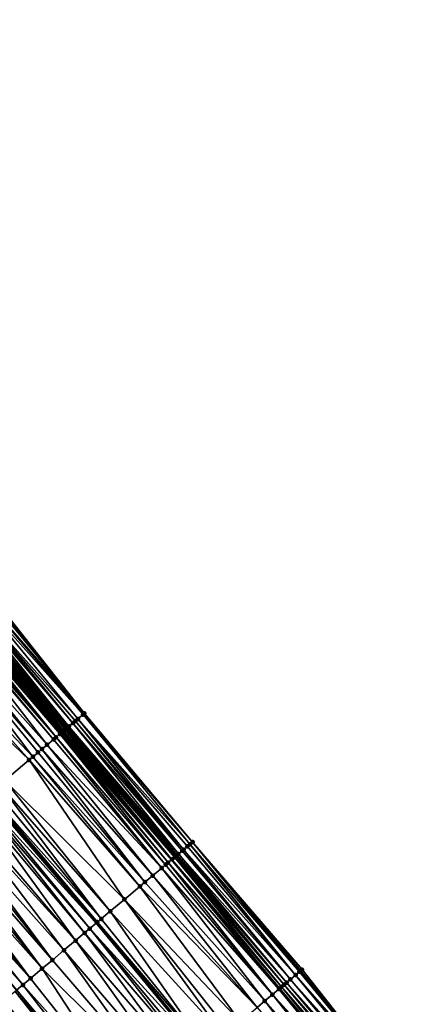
# Model space of a CAD drawing. Header units: feet. Extents: x 2004186 to 2014793, y 836912 to 864902.
# Tile 445 of 656: x 2008280 to 2008326, y 850928 to 851045. Entities that reach past the tile are written whole.
import ezdxf

# ---------------------------------------------------------------- set-up
doc = ezdxf.new("R2010")
doc.units = ezdxf.units.FT
doc.header["$LTSCALE"] = 100
doc.header["$MEASUREMENT"] = 0
for name, color, linetype, lineweight in [('EP_Travel Lane', 5, 'Continuous', 40), ('GPL_Skip Line', 2, 'Continuous', 40), ('Road Shots', 4, 'Continuous', 200), ('Road X-Section', 30, 'Continuous', 13)]:
    doc.layers.add(name, color=color, linetype=linetype, lineweight=lineweight)
doc.layers.add('I-77 SB_MM21-27-Surface-Border', color=7, linetype='Continuous')
doc.layers.add('I-77 SB_MM21-27-Surface-TIN', color=7, linetype='Continuous')

msp = doc.modelspace()

# ---------------------------------------------------------------- linework, layer by layer
at = {"layer": 'EP_Travel Lane'}
for points in [[(2008292.161601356, 850914.2869187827, 430.6268479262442), (2008279.284497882, 850929.5896444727, 430.7093854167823), (2008266.40731195, 850944.8924681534, 430.7616198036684), (2008253.53014894, 850960.1952645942, 430.8222839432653), (2008240.644264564, 850975.4849806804, 430.932558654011), (2008227.753702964, 850990.7763473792, 431.021995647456), (2008214.863085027, 851006.067780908, 431.0876824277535), (2008201.972478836, 851021.3592005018, 431.1583114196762), (2008189.081876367, 851036.6506156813, 431.2305141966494), (2008176.191295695, 851051.9420050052, 431.3119056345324), (2008163.300685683, 851067.2334291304, 431.3809291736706), (2008150.410106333, 851082.5248168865, 431.4628726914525), (2008137.537942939, 851097.8331091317, 431.5089048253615), (2008124.675411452, 851113.1481783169, 431.575924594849)], [(2008323.472519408, 850914.4898175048, 430.5854128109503), (2008310.598384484, 850929.7949696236, 430.6807183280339), (2008297.724210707, 850945.1001679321, 430.7617483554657), (2008284.850034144, 850960.4053695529, 430.8417702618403), (2008271.975816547, 850975.7106199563, 430.9067074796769), (2008259.098849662, 850991.0182724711, 431.0103039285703), (2008246.224206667, 851006.3230156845, 431.1044200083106), (2008233.349510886, 851021.6278216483, 431.1762554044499), (2008220.474785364, 851036.9326629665, 431.2355468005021), (2008207.600080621, 851052.2374795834, 431.3036043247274), (2008194.725365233, 851067.5423088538, 431.3671688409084), (2008181.850608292, 851082.8471875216, 431.4131938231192), (2008168.975943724, 851098.1519563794, 431.4982138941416), (2008156.096774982, 851113.4519299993, 431.5766778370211)]]:
    msp.add_polyline3d(points, dxfattribs=at)
at = {"layer": 'GPL_Skip Line'}
msp.add_polyline3d([(2008301.634466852, 850922.2540007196, 430.8343349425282), (2008288.760262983, 850937.5592348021, 430.9043157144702), (2008275.886114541, 850952.8644029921, 430.9946586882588), (2008263.011883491, 850968.1696693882, 431.0546537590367), (2008250.133467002, 850983.4711834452, 431.1583035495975), (2008237.254279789, 850998.7721472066, 431.2429606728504), (2008224.375028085, 851014.0731875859, 431.3004063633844), (2008211.495798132, 851029.3742021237, 431.3670298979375), (2008198.61661087, 851044.6751659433, 431.4516665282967), (2008185.737372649, 851059.9761903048, 431.5148009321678), (2008172.858154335, 851075.2771910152, 431.5863354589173), (2008159.978934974, 851090.5781929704, 431.6574278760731), (2008147.100408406, 851105.8798665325, 431.7113844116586), (2008134.222225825, 851121.1818336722, 431.7648427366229)], dxfattribs=at)
at = {"layer": 'I-77 SB_MM21-27-Surface-Border', "color": 3, "linetype": 'ByBlock', "lineweight": -2}
msp.add_polyline3d([(2008157.964156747, 851115.0242075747, 431.4439957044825), (2008171.606978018, 851100.3674021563, 431.3233325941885), (2008184.48621391, 851085.0663805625, 431.2592089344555), (2008197.518506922, 851069.8940971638, 431.2145581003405), (2008210.244780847, 851054.464224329, 431.1711233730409), (2008223.429861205, 851039.420999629, 431.0321091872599), (2008236.309060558, 851024.1200214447, 430.9525680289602), (2008249.035333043, 851008.6901503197, 430.9085322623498), (2008261.91448774, 850993.3892251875, 430.8101618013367), (2008274.949048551, 850978.2127810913, 430.6918946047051), (2008287.364191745, 850962.5212008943, 430.6582976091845), (2008300.238305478, 850947.2160739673, 430.5551905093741), (2008313.265456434, 850932.0397088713, 430.4462198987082), (2008325.680614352, 850916.3481111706, 430.4180374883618)], dxfattribs=at)
at = {"layer": 'I-77 SB_MM21-27-Surface-TIN', "color": 128, "linetype": 'ByBlock', "lineweight": -2}
for points in [[(2008274.949048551, 850978.2127810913, 430.6918946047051), (2008274.796033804, 850978.0839925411, 430.7060349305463), (2008287.364191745, 850962.5212008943, 430.6582976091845)], [(2008273.877964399, 850977.311238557, 430.7978861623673), (2008273.265912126, 850976.7960763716, 430.8569147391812), (2008286.599126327, 850961.8772482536, 430.7320551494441)], [(2008274.183996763, 850977.5688122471, 430.7706594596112), (2008273.877964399, 850977.311238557, 430.7978861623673), (2008287.211181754, 850962.3924066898, 430.6741852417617)], [(2008273.877964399, 850977.311238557, 430.7978861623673), (2008286.599126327, 850961.8772482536, 430.7320551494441), (2008287.211181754, 850962.3924066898, 430.6741852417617)], [(2008274.643032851, 850977.9551875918, 430.7252429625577), (2008274.183996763, 850977.5688122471, 430.7706594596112), (2008287.364191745, 850962.5212008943, 430.6582976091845)], [(2008274.183996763, 850977.5688122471, 430.7706594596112), (2008287.211181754, 850962.3924066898, 430.6741852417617), (2008287.364191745, 850962.5212008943, 430.6582976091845)], [(2008274.796033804, 850978.0839925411, 430.7060349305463), (2008274.643032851, 850977.9551875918, 430.7252429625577), (2008287.364191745, 850962.5212008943, 430.6582976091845)], [(2008272.34774757, 850976.0234355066, 430.9138092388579), (2008272.041613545, 850975.7659826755, 430.9036873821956), (2008285.068884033, 850960.5894754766, 430.8386230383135)], [(2008272.500795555, 850976.1521845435, 430.9118795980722), (2008272.34774757, 850976.0234355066, 430.9138092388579), (2008285.374994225, 850960.8469566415, 430.8399889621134)], [(2008272.34774757, 850976.0234355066, 430.9138092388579), (2008285.221944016, 850960.7182102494, 430.8411012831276), (2008285.374994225, 850960.8469566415, 430.8399889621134)], [(2008272.34774757, 850976.0234355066, 430.9138092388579), (2008285.068884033, 850960.5894754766, 430.8386230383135), (2008285.221944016, 850960.7182102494, 430.8411012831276)], [(2008272.653828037, 850976.2809520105, 430.9042546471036), (2008272.500795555, 850976.1521845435, 430.9118795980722), (2008285.528027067, 850960.9757236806, 430.832496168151)], [(2008272.500795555, 850976.1521845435, 430.9118795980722), (2008285.374994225, 850960.8469566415, 430.8399889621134), (2008285.528027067, 850960.9757236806, 430.832496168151)], [(2008272.959875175, 850976.5385081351, 430.8824561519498), (2008272.653828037, 850976.2809520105, 430.9042546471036), (2008285.528027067, 850960.9757236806, 430.832496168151)], [(2008273.265912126, 850976.7960763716, 430.8569147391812), (2008272.959875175, 850976.5385081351, 430.8824561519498), (2008285.987089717, 850961.3620674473, 430.7968380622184)], [(2008272.959875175, 850976.5385081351, 430.8824561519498), (2008285.528027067, 850960.9757236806, 430.832496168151), (2008285.987089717, 850961.3620674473, 430.7968380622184)], [(2008273.265912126, 850976.7960763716, 430.8569147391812), (2008286.293113, 850961.6196519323, 430.766275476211), (2008286.599126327, 850961.8772482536, 430.7320551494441)], [(2008273.265912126, 850976.7960763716, 430.8569147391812), (2008285.987089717, 850961.3620674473, 430.7968380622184), (2008286.293113, 850961.6196519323, 430.766275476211)], [(2008270.664260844, 850974.6071472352, 430.9501361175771), (2008269.592938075, 850973.7058883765, 430.9684645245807), (2008282.926284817, 850958.7869026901, 430.8922976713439)], [(2008270.817304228, 850974.7359017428, 430.9465158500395), (2008270.664260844, 850974.6071472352, 430.9501361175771), (2008283.691501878, 850959.4306750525, 430.8742507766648)], [(2008270.664260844, 850974.6071472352, 430.9501361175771), (2008282.926284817, 850958.7869026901, 430.8922976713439), (2008283.691501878, 850959.4306750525, 430.8742507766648)], [(2008271.123380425, 850974.9934233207, 430.9353931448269), (2008270.817304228, 850974.7359017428, 430.9465158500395), (2008283.997582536, 850959.6881913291, 430.8647663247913)], [(2008270.817304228, 850974.7359017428, 430.9465158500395), (2008283.691501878, 850959.4306750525, 430.8742507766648), (2008283.997582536, 850959.6881913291, 430.8647663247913)], [(2008271.429472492, 850975.2509260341, 430.9301001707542), (2008271.123380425, 850974.9934233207, 430.9353931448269), (2008283.997582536, 850959.6881913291, 430.8647663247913)], [(2008271.582520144, 850975.379675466, 430.928048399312), (2008271.429472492, 850975.2509260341, 430.9301001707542), (2008284.45672602, 850960.0744389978, 430.858804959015)], [(2008271.429472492, 850975.2509260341, 430.9301001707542), (2008283.997582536, 850959.6881913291, 430.8647663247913), (2008284.45672602, 850960.0744389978, 430.858804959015)], [(2008271.735559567, 850975.5084346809, 430.9229734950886), (2008271.582520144, 850975.379675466, 430.928048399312), (2008284.609766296, 850960.2031971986, 430.8540434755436)], [(2008271.582520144, 850975.379675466, 430.928048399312), (2008284.45672602, 850960.0744389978, 430.858804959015), (2008284.609766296, 850960.2031971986, 430.8540434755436)], [(2008271.888579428, 850975.6372171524, 430.910711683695), (2008271.735559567, 850975.5084346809, 430.9229734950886), (2008284.762795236, 850960.3319688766, 430.8451171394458)], [(2008271.735559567, 850975.5084346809, 430.9229734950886), (2008284.609766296, 850960.2031971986, 430.8540434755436), (2008284.762795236, 850960.3319688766, 430.8451171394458)], [(2008271.888579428, 850975.6372171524, 430.910711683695), (2008284.850034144, 850960.4053695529, 430.8417702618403), (2008271.975816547, 850975.7106199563, 430.9067074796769)], [(2008271.888579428, 850975.6372171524, 430.910711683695), (2008284.762795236, 850960.3319688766, 430.8451171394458), (2008284.850034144, 850960.4053695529, 430.8417702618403)], [(2008272.041613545, 850975.7659826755, 430.9036873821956), (2008271.975816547, 850975.7106199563, 430.9067074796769), (2008284.915832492, 850960.4607306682, 430.8392459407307)], [(2008284.915832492, 850960.4607306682, 430.8392459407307), (2008271.975816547, 850975.7106199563, 430.9067074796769), (2008284.850034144, 850960.4053695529, 430.8417702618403)], [(2008272.041613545, 850975.7659826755, 430.9036873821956), (2008284.915832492, 850960.4607306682, 430.8392459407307), (2008285.068884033, 850960.5894754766, 430.8386230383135)], [(2008269.592938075, 850973.7058883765, 430.9684645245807), (2008269.133795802, 850973.3196392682, 430.9748707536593), (2008282.314094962, 850958.2719040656, 430.9007816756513)], [(2008269.592938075, 850973.7058883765, 430.9684645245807), (2008282.314094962, 850958.2719040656, 430.9007816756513), (2008282.926284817, 850958.7869026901, 430.8922976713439)], [(2008269.133795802, 850973.3196392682, 430.9748707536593), (2008267.450257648, 850971.9034121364, 430.9923039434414), (2008281.242759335, 850957.3706604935, 430.9143861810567)], [(2008269.133795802, 850973.3196392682, 430.9748707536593), (2008281.854953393, 850957.8856541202, 430.9074466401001), (2008282.314094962, 850958.2719040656, 430.9007816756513)], [(2008269.133795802, 850973.3196392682, 430.9748707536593), (2008281.242759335, 850957.3706604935, 430.9143861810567), (2008281.854953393, 850957.8856541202, 430.9074466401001)], [(2008267.450257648, 850971.9034121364, 430.9923039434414), (2008266.225869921, 850970.873424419, 431.0063264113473), (2008280.783612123, 850956.9844172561, 430.9189781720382)], [(2008267.450257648, 850971.9034121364, 430.9923039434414), (2008280.783612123, 850956.9844172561, 430.9189781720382), (2008281.242759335, 850957.3706604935, 430.9143861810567)], [(2008266.225869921, 850970.873424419, 431.0063264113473), (2008277.875687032, 850954.5382014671, 430.9507242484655), (2008280.783612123, 850956.9844172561, 430.9189781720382)], [(2008286.599126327, 850961.8772482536, 430.7320551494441), (2008286.293113, 850961.6196519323, 430.766275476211), (2008299.16721594, 850946.314537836, 430.6592045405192)], [(2008287.211181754, 850962.3924066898, 430.6741852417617), (2008286.599126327, 850961.8772482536, 430.7320551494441), (2008299.932296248, 850946.9584727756, 430.5909162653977)], [(2008286.599126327, 850961.8772482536, 430.7320551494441), (2008299.626278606, 850946.700881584, 430.6235516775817), (2008299.932296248, 850946.9584727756, 430.5909162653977)], [(2008286.599126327, 850961.8772482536, 430.7320551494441), (2008299.16721594, 850946.314537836, 430.6592045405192), (2008299.626278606, 850946.700881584, 430.6235516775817)], [(2008287.364191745, 850962.5212008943, 430.6582976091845), (2008287.211181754, 850962.3924066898, 430.6741852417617), (2008300.238305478, 850947.2160739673, 430.5551905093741)], [(2008287.211181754, 850962.3924066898, 430.6741852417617), (2008299.932296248, 850946.9584727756, 430.5909162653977), (2008300.238305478, 850947.2160739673, 430.5551905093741)], [(2008285.068884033, 850960.5894754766, 430.8386230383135), (2008284.915832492, 850960.4607306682, 430.8392459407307), (2008297.7900096, 850945.1555283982, 430.759424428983)], [(2008285.221944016, 850960.7182102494, 430.8411012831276), (2008285.068884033, 850960.5894754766, 430.8386230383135), (2008298.096098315, 850945.4130350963, 430.75289972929)], [(2008285.068884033, 850960.5894754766, 430.8386230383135), (2008297.7900096, 850945.1555283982, 430.759424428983), (2008298.096098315, 850945.4130350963, 430.75289972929)], [(2008285.374994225, 850960.8469566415, 430.8399889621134), (2008285.221944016, 850960.7182102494, 430.8411012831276), (2008298.249138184, 850945.5417937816, 430.7479883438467)], [(2008285.221944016, 850960.7182102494, 430.8411012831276), (2008298.096098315, 850945.4130350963, 430.75289972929), (2008298.249138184, 850945.5417937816, 430.7479883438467)], [(2008285.528027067, 850960.9757236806, 430.832496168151), (2008285.374994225, 850960.8469566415, 430.8399889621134), (2008298.402167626, 850945.6705648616, 430.7392465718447)], [(2008285.374994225, 850960.8469566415, 430.8399889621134), (2008298.249138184, 850945.5417937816, 430.7479883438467), (2008298.402167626, 850945.6705648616, 430.7392465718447)], [(2008285.987089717, 850961.3620674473, 430.7968380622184), (2008285.528027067, 850960.9757236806, 430.832496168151), (2008298.555182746, 850945.7993529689, 430.7252429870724)], [(2008285.528027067, 850960.9757236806, 430.832496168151), (2008298.402167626, 850945.6705648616, 430.7392465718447), (2008298.555182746, 850945.7993529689, 430.7252429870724)], [(2008286.293113, 850961.6196519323, 430.766275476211), (2008285.987089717, 850961.3620674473, 430.7968380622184), (2008299.01419968, 850946.1857510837, 430.6727893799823)], [(2008285.987089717, 850961.3620674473, 430.7968380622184), (2008298.555182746, 850945.7993529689, 430.7252429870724), (2008299.01419968, 850946.1857510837, 430.6727893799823)], [(2008286.293113, 850961.6196519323, 430.766275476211), (2008299.01419968, 850946.1857510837, 430.6727893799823), (2008299.16721594, 850946.314537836, 430.6592045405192)], [(2008283.691501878, 850959.4306750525, 430.8742507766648), (2008282.926284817, 850958.7869026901, 430.8922976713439), (2008296.565674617, 850944.125477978, 430.7928251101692)], [(2008283.997582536, 850959.6881913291, 430.8647663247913), (2008283.691501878, 850959.4306750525, 430.8742507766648), (2008296.565674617, 850944.125477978, 430.7928251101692)], [(2008284.45672602, 850960.0744389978, 430.858804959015), (2008283.997582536, 850959.6881913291, 430.8647663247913), (2008297.024805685, 850944.5117404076, 430.7823017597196)], [(2008283.997582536, 850959.6881913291, 430.8647663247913), (2008296.565674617, 850944.125477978, 430.7928251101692), (2008297.024805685, 850944.5117404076, 430.7823017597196)], [(2008284.609766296, 850960.2031971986, 430.8540434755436), (2008284.45672602, 850960.0744389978, 430.858804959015), (2008297.330894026, 850944.7692475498, 430.7756397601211)], [(2008284.45672602, 850960.0744389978, 430.858804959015), (2008297.024805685, 850944.5117404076, 430.7823017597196), (2008297.330894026, 850944.7692475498, 430.7756397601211)], [(2008284.762795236, 850960.3319688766, 430.8451171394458), (2008284.609766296, 850960.2031971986, 430.8540434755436), (2008297.724210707, 850945.1001679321, 430.7617483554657)], [(2008284.609766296, 850960.2031971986, 430.8540434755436), (2008297.330894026, 850944.7692475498, 430.7756397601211), (2008297.724210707, 850945.1001679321, 430.7617483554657)], [(2008284.762795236, 850960.3319688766, 430.8451171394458), (2008297.724210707, 850945.1001679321, 430.7617483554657), (2008284.850034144, 850960.4053695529, 430.8417702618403)], [(2008284.915832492, 850960.4607306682, 430.8392459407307), (2008284.850034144, 850960.4053695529, 430.8417702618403), (2008297.7900096, 850945.1555283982, 430.759424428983)], [(2008297.7900096, 850945.1555283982, 430.759424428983), (2008284.850034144, 850960.4053695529, 430.8417702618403), (2008297.724210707, 850945.1001679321, 430.7617483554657)], [(2008282.314094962, 850958.2719040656, 430.9007816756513), (2008281.854953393, 850957.8856541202, 430.9074466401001), (2008294.576072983, 850942.4517141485, 430.826055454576)], [(2008282.926284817, 850958.7869026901, 430.8922976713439), (2008282.314094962, 850958.2719040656, 430.9007816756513), (2008295.494362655, 850943.2242062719, 430.8151249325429)], [(2008282.314094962, 850958.2719040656, 430.9007816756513), (2008294.576072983, 850942.4517141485, 430.826055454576), (2008295.494362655, 850943.2242062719, 430.8151249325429)], [(2008282.926284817, 850958.7869026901, 430.8922976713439), (2008295.494362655, 850943.2242062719, 430.8151249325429), (2008296.565674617, 850944.125477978, 430.7928251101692)], [(2008281.242759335, 850957.3706604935, 430.9143861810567), (2008280.783612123, 850956.9844172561, 430.9189781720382), (2008293.963880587, 850941.9367185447, 430.8336066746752)], [(2008281.854953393, 850957.8856541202, 430.9074466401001), (2008281.242759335, 850957.3706604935, 430.9143861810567), (2008294.576072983, 850942.4517141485, 430.826055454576)], [(2008281.242759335, 850957.3706604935, 430.9143861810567), (2008293.963880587, 850941.9367185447, 430.8336066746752), (2008294.576072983, 850942.4517141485, 430.826055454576)], [(2008280.783612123, 850956.9844172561, 430.9189781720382), (2008277.875687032, 850954.5382014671, 430.9507242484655), (2008292.127301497, 850940.3917339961, 430.8555610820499)], [(2008280.783612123, 850956.9844172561, 430.9189781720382), (2008292.127301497, 850940.3917339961, 430.8555610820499), (2008293.963880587, 850941.9367185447, 430.8336066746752)], [(2008277.263508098, 850954.0231898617, 430.9632196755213), (2008276.651343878, 850953.5081607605, 430.9811217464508), (2008289.372462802, 850938.0742215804, 430.8994917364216)], [(2008277.875687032, 850954.5382014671, 430.9507242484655), (2008277.263508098, 850954.0231898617, 430.9632196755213), (2008290.44378046, 850938.9754865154, 430.879284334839)], [(2008277.263508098, 850954.0231898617, 430.9632196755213), (2008289.372462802, 850938.0742215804, 430.8994917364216), (2008290.44378046, 850938.9754865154, 430.879284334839)], [(2008277.875687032, 850954.5382014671, 430.9507242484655), (2008290.44378046, 850938.9754865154, 430.879284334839), (2008292.127301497, 850940.3917339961, 430.8555610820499)], [(2008275.273911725, 850952.3494197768, 430.9983809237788), (2008274.967797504, 850952.0919434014, 430.9955348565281), (2008287.994993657, 850936.9155245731, 430.9031625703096)], [(2008275.733062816, 850952.7356584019, 430.9952142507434), (2008275.273911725, 850952.3494197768, 430.9983809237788), (2008288.760262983, 850937.5592348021, 430.9043157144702)], [(2008275.273911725, 850952.3494197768, 430.9983809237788), (2008287.994993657, 850936.9155245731, 430.9031625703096), (2008288.760262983, 850937.5592348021, 430.9043157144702)], [(2008275.733062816, 850952.7356584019, 430.9952142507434), (2008288.760262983, 850937.5592348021, 430.9043157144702), (2008275.886114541, 850952.8644029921, 430.9946586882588)], [(2008276.039166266, 850952.9931475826, 430.9941031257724), (2008275.886114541, 850952.8644029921, 430.9946586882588), (2008288.913316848, 850937.6879768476, 430.9045463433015)], [(2008288.913316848, 850937.6879768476, 430.9045463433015), (2008275.886114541, 850952.8644029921, 430.9946586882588), (2008288.760262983, 850937.5592348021, 430.9043157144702)], [(2008276.651343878, 850953.5081607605, 430.9811217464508), (2008276.039166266, 850952.9931475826, 430.9941031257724), (2008289.372462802, 850938.0742215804, 430.8994917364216)], [(2008276.039166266, 850952.9931475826, 430.9941031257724), (2008288.913316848, 850937.6879768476, 430.9045463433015), (2008289.372462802, 850938.0742215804, 430.8994917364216)], [(2008274.508602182, 850951.7057573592, 430.9824520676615), (2008273.284070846, 850950.675940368, 430.9437157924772), (2008286.311317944, 850935.4994609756, 430.8700612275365)], [(2008274.967797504, 850952.0919434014, 430.9955348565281), (2008274.508602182, 850951.7057573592, 430.9824520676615), (2008287.382763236, 850936.4005741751, 430.8967440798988)], [(2008274.508602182, 850951.7057573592, 430.9824520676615), (2008286.311317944, 850935.4994609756, 430.8700612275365), (2008287.382763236, 850936.4005741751, 430.8967440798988)], [(2008274.967797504, 850952.0919434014, 430.9955348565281), (2008287.382763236, 850936.4005741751, 430.8967440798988), (2008287.994993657, 850936.9155245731, 430.9031625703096)], [(2008272.824885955, 850950.2897419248, 430.9344652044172), (2008271.600385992, 850949.2598876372, 430.907254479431), (2008284.933760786, 850934.3408686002, 430.8413981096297)], [(2008273.284070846, 850950.675940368, 430.9437157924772), (2008272.824885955, 850950.2897419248, 430.9344652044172), (2008286.311317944, 850935.4994609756, 430.8700612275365)], [(2008272.824885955, 850950.2897419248, 430.9344652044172), (2008284.933760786, 850934.3408686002, 430.8413981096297), (2008286.311317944, 850935.4994609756, 430.8700612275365)], [(2008271.141189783, 850948.8737026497, 430.8938457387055), (2008270.375867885, 850948.2300549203, 430.8733778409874), (2008283.556202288, 850933.1822778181, 430.8122426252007)], [(2008271.600385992, 850949.2598876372, 430.907254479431), (2008271.141189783, 850948.8737026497, 430.8938457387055), (2008283.556202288, 850933.1822778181, 430.8122426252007)], [(2008271.600385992, 850949.2598876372, 430.907254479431), (2008283.556202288, 850933.1822778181, 430.8122426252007), (2008284.933760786, 850934.3408686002, 430.8413981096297)], [(2008269.763624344, 850947.7151201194, 430.8621386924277), (2008268.998312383, 850947.0714605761, 430.8453216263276), (2008282.331693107, 850932.152434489, 430.7816467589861)], [(2008270.375867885, 850948.2300549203, 430.8733778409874), (2008269.763624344, 850947.7151201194, 430.8621386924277), (2008282.331693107, 850932.152434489, 430.7816467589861)], [(2008270.375867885, 850948.2300549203, 430.8733778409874), (2008282.331693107, 850932.152434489, 430.7816467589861), (2008283.556202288, 850933.1822778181, 430.8122426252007)], [(2008268.539116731, 850946.685274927, 430.8321173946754), (2008268.079925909, 850946.2990835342, 430.8206880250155), (2008280.954142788, 850930.9938339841, 430.7554958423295)], [(2008268.998312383, 850947.0714605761, 430.8453216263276), (2008268.539116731, 850946.685274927, 430.8321173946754), (2008280.954142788, 850930.9938339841, 430.7554958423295)], [(2008268.998312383, 850947.0714605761, 430.8453216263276), (2008280.954142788, 850930.9938339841, 430.7554958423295), (2008282.331693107, 850932.152434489, 430.7816467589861)], [(2008299.626278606, 850946.700881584, 430.6235516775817), (2008299.16721594, 850946.314537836, 430.6592045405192), (2008312.500409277, 850931.3957345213, 430.5266865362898)], [(2008299.932296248, 850946.9584727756, 430.5909162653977), (2008299.626278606, 850946.700881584, 430.6235516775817), (2008312.500409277, 850931.3957345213, 430.5266865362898)], [(2008300.238305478, 850947.2160739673, 430.5551905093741), (2008299.932296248, 850946.9584727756, 430.5909162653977), (2008312.959424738, 850931.7821343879, 430.4736918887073)], [(2008299.932296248, 850946.9584727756, 430.5909162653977), (2008312.500409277, 850931.3957345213, 430.5266865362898), (2008312.959424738, 850931.7821343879, 430.4736918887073)], [(2008300.238305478, 850947.2160739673, 430.5551905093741), (2008313.11243747, 850931.9109253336, 430.4588112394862), (2008313.265456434, 850932.0397088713, 430.4462198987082)], [(2008300.238305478, 850947.2160739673, 430.5551905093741), (2008312.959424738, 850931.7821343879, 430.4736918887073), (2008313.11243747, 850931.9109253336, 430.4588112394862)], [(2008267.467670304, 850945.7841630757, 430.8050166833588), (2008266.702356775, 850945.1405053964, 430.7876235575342), (2008280.035769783, 850930.2214409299, 430.7358114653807)], [(2008268.079925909, 850946.2990835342, 430.8206880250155), (2008267.467670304, 850945.7841630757, 430.8050166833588), (2008280.954142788, 850930.9938339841, 430.7554958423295)], [(2008267.467670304, 850945.7841630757, 430.8050166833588), (2008280.035769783, 850930.2214409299, 430.7358114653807), (2008280.954142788, 850930.9938339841, 430.7554958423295)], [(2008298.096098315, 850945.4130350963, 430.75289972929), (2008297.7900096, 850945.1555283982, 430.759424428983), (2008310.817222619, 850929.9790895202, 430.673252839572)], [(2008298.249138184, 850945.5417937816, 430.7479883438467), (2008298.096098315, 850945.4130350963, 430.75289972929), (2008311.123287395, 850930.2366246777, 430.6579335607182)], [(2008298.096098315, 850945.4130350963, 430.75289972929), (2008310.817222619, 850929.9790895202, 430.673252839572), (2008311.123287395, 850930.2366246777, 430.6579335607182)], [(2008298.402167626, 850945.6705648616, 430.7392465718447), (2008298.249138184, 850945.5417937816, 430.7479883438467), (2008311.123287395, 850930.2366246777, 430.6579335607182)], [(2008298.555182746, 850945.7993529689, 430.7252429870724), (2008298.402167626, 850945.6705648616, 430.7392465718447), (2008311.429334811, 850930.494180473, 430.636236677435)], [(2008298.402167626, 850945.6705648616, 430.7392465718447), (2008311.123287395, 850930.2366246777, 430.6579335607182), (2008311.429334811, 850930.494180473, 430.636236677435)], [(2008299.01419968, 850946.1857510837, 430.6727893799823), (2008298.555182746, 850945.7993529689, 430.7252429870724), (2008311.88837624, 850930.8805494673, 430.5927823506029)], [(2008298.555182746, 850945.7993529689, 430.7252429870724), (2008311.429334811, 850930.494180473, 430.636236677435), (2008311.88837624, 850930.8805494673, 430.5927823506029)], [(2008299.16721594, 850946.314537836, 430.6592045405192), (2008299.01419968, 850946.1857510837, 430.6727893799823), (2008311.88837624, 850930.8805494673, 430.5927823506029)], [(2008299.16721594, 850946.314537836, 430.6592045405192), (2008311.88837624, 850930.8805494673, 430.5927823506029), (2008312.500409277, 850931.3957345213, 430.5266865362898)], [(2008266.702356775, 850945.1405053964, 430.7876235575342), (2008279.284497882, 850929.5896444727, 430.7093854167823), (2008280.035769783, 850930.2214409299, 430.7358114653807)], [(2008297.024805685, 850944.5117404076, 430.7823017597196), (2008296.565674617, 850944.125477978, 430.7928251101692), (2008309.745935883, 850929.077787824, 430.7048196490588)], [(2008297.330894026, 850944.7692475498, 430.7756397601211), (2008297.024805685, 850944.5117404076, 430.7823017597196), (2008309.745935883, 850929.077787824, 430.7048196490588)], [(2008297.330894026, 850944.7692475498, 430.7756397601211), (2008310.511144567, 850929.7215701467, 430.6836944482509), (2008297.724210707, 850945.1001679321, 430.7617483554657)], [(2008297.330894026, 850944.7692475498, 430.7756397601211), (2008309.745935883, 850929.077787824, 430.7048196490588), (2008310.511144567, 850929.7215701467, 430.6836944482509)], [(2008297.7900096, 850945.1555283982, 430.759424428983), (2008297.724210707, 850945.1001679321, 430.7617483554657), (2008310.598384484, 850929.7949696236, 430.6807183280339)], [(2008310.511144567, 850929.7215701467, 430.6836944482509), (2008310.598384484, 850929.7949696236, 430.6807183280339), (2008297.724210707, 850945.1001679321, 430.7617483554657)], [(2008297.7900096, 850945.1555283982, 430.759424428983), (2008310.598384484, 850929.7949696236, 430.6807183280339), (2008310.817222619, 850929.9790895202, 430.673252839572)], [(2008295.494362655, 850943.2242062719, 430.8151249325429), (2008294.576072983, 850942.4517141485, 430.826055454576), (2008307.90939904, 850927.532753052, 430.7422932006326)], [(2008296.565674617, 850944.125477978, 430.7928251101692), (2008295.494362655, 850943.2242062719, 430.8151249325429), (2008308.827678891, 850928.3052568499, 430.7277555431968)], [(2008295.494362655, 850943.2242062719, 430.8151249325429), (2008307.90939904, 850927.532753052, 430.7422932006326), (2008308.827678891, 850928.3052568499, 430.7277555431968)], [(2008296.565674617, 850944.125477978, 430.7928251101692), (2008308.827678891, 850928.3052568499, 430.7277555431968), (2008309.745935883, 850929.077787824, 430.7048196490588)], [(2008293.963880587, 850941.9367185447, 430.8336066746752), (2008292.127301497, 850940.3917339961, 430.8555610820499), (2008305.919771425, 850925.8590201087, 430.7659776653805)], [(2008294.576072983, 850942.4517141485, 430.826055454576), (2008293.963880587, 850941.9367185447, 430.8336066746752), (2008307.90939904, 850927.532753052, 430.7422932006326)], [(2008293.963880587, 850941.9367185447, 430.8336066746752), (2008305.919771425, 850925.8590201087, 430.7659776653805), (2008307.90939904, 850927.532753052, 430.7422932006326)], [(2008292.127301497, 850940.3917339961, 430.8555610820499), (2008290.44378046, 850938.9754865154, 430.879284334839), (2008303.930146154, 850924.1852843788, 430.7905232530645)], [(2008292.127301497, 850940.3917339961, 430.8555610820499), (2008304.542332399, 850924.700287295, 430.7807127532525), (2008305.919771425, 850925.8590201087, 430.7659776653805)], [(2008292.127301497, 850940.3917339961, 430.8555610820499), (2008303.930146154, 850924.1852843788, 430.7905232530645), (2008304.542332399, 850924.700287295, 430.7807127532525)], [(2008290.44378046, 850938.9754865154, 430.879284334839), (2008289.372462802, 850938.0742215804, 430.8994917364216), (2008301.94056537, 850922.5114957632, 430.8314119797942)], [(2008290.44378046, 850938.9754865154, 430.879284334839), (2008301.94056537, 850922.5114957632, 430.8314119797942), (2008303.930146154, 850924.1852843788, 430.7905232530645)], [(2008287.994993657, 850936.9155245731, 430.9031625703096), (2008301.481417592, 850922.1252531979, 430.8357964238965), (2008288.760262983, 850937.5592348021, 430.9043157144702)], [(2008288.913316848, 850937.6879768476, 430.9045463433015), (2008288.760262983, 850937.5592348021, 430.9043157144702), (2008301.634466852, 850922.2540007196, 430.8343349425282)], [(2008301.481417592, 850922.1252531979, 430.8357964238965), (2008301.634466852, 850922.2540007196, 430.8343349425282), (2008288.760262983, 850937.5592348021, 430.9043157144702)], [(2008289.372462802, 850938.0742215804, 430.8994917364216), (2008288.913316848, 850937.6879768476, 430.9045463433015), (2008301.94056537, 850922.5114957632, 430.8314119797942)], [(2008288.913316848, 850937.6879768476, 430.9045463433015), (2008301.634466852, 850922.2540007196, 430.8343349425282), (2008301.94056537, 850922.5114957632, 430.8314119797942)], [(2008287.382763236, 850936.4005741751, 430.8967440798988), (2008286.311317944, 850935.4994609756, 430.8700612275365), (2008299.338566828, 850920.3229794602, 430.7970583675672)], [(2008287.994993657, 850936.9155245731, 430.9031625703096), (2008287.382763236, 850936.4005741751, 430.8967440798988), (2008300.410024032, 850921.224078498, 430.8281181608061)], [(2008287.382763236, 850936.4005741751, 430.8967440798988), (2008299.338566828, 850920.3229794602, 430.7970583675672), (2008300.410024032, 850921.224078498, 430.8281181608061)], [(2008287.994993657, 850936.9155245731, 430.9031625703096), (2008300.869201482, 850921.6102857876, 430.8346347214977), (2008301.481417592, 850922.1252531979, 430.8357964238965)], [(2008287.994993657, 850936.9155245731, 430.9031625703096), (2008300.410024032, 850921.224078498, 430.8281181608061), (2008300.869201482, 850921.6102857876, 430.8346347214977)], [(2008286.311317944, 850935.4994609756, 430.8700612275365), (2008284.933760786, 850934.3408686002, 430.8413981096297), (2008297.960993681, 850919.1644060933, 430.7625201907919)], [(2008286.311317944, 850935.4994609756, 430.8700612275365), (2008297.960993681, 850919.1644060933, 430.7625201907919), (2008299.338566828, 850920.3229794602, 430.7970583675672)], [(2008284.933760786, 850934.3408686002, 430.8413981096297), (2008283.556202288, 850933.1822778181, 430.8122426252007), (2008296.58343728, 850918.005812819, 430.7341340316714)], [(2008284.933760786, 850934.3408686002, 430.8413981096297), (2008296.58343728, 850918.005812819, 430.7341340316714), (2008297.960993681, 850919.1644060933, 430.7625201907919)], [(2008283.556202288, 850933.1822778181, 430.8122426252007), (2008282.331693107, 850932.152434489, 430.7816467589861), (2008296.58343728, 850918.005812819, 430.7341340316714)], [(2008282.331693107, 850932.152434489, 430.7816467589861), (2008280.954142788, 850930.9938339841, 430.7554958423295), (2008293.369122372, 850915.3024482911, 430.6617873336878)], [(2008282.331693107, 850932.152434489, 430.7816467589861), (2008293.369122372, 850915.3024482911, 430.6617873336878), (2008296.58343728, 850918.005812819, 430.7341340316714)], [(2008312.500409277, 850931.3957345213, 430.5266865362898), (2008311.88837624, 850930.8805494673, 430.5927823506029), (2008325.221576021, 850915.9617384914, 430.4626302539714)], [(2008312.959424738, 850931.7821343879, 430.4736918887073), (2008312.500409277, 850931.3957345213, 430.5266865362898), (2008325.680614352, 850916.3481111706, 430.4180374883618)], [(2008312.500409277, 850931.3957345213, 430.5266865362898), (2008325.221576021, 850915.9617384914, 430.4626302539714), (2008325.680614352, 850916.3481111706, 430.4180374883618)], [(2008313.11243747, 850931.9109253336, 430.4588112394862), (2008312.959424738, 850931.7821343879, 430.4736918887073), (2008325.680614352, 850916.3481111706, 430.4180374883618)], [(2008313.265456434, 850932.0397088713, 430.4462198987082), (2008313.11243747, 850931.9109253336, 430.4588112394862), (2008325.680614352, 850916.3481111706, 430.4180374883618)], [(2008280.035769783, 850930.2214409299, 430.7358114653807), (2008279.284497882, 850929.5896444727, 430.7093854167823), (2008292.297664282, 850914.4013503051, 430.6304024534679)], [(2008280.954142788, 850930.9938339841, 430.7554958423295), (2008280.035769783, 850930.2214409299, 430.7358114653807), (2008293.369122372, 850915.3024482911, 430.6617873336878)], [(2008280.035769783, 850930.2214409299, 430.7358114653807), (2008292.297664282, 850914.4013503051, 430.6304024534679), (2008293.369122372, 850915.3024482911, 430.6617873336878)], [(2008311.123287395, 850930.2366246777, 430.6579335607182), (2008310.817222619, 850929.9790895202, 430.673252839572), (2008323.99741749, 850914.9314783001, 430.560854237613)], [(2008311.429334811, 850930.494180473, 430.636236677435), (2008311.123287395, 850930.2366246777, 430.6579335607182), (2008324.303471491, 850915.1890262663, 430.5415768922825)], [(2008311.123287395, 850930.2366246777, 430.6579335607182), (2008323.99741749, 850914.9314783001, 430.560854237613), (2008324.303471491, 850915.1890262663, 430.5415768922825)], [(2008311.88837624, 850930.8805494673, 430.5927823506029), (2008311.429334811, 850930.494180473, 430.636236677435), (2008324.762531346, 850915.5753733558, 430.504892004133)], [(2008311.429334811, 850930.494180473, 430.636236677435), (2008324.303471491, 850915.1890262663, 430.5415768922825), (2008324.762531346, 850915.5753733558, 430.504892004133)], [(2008311.88837624, 850930.8805494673, 430.5927823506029), (2008324.762531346, 850915.5753733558, 430.504892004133), (2008325.221576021, 850915.9617384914, 430.4626302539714)], [(2008279.117362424, 850929.449088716, 430.7035064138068), (2008277.739760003, 850928.2905501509, 430.6582145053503), (2008291.532343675, 850913.7577010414, 430.6104091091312)], [(2008279.117362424, 850929.449088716, 430.7035064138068), (2008292.161601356, 850914.2869187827, 430.6268479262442), (2008279.284497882, 850929.5896444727, 430.7093854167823)], [(2008279.117362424, 850929.449088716, 430.7035064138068), (2008291.532343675, 850913.7577010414, 430.6104091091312), (2008292.161601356, 850914.2869187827, 430.6268479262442)], [(2008292.297664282, 850914.4013503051, 430.6304024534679), (2008279.284497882, 850929.5896444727, 430.7093854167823), (2008292.161601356, 850914.2869187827, 430.6268479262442)], [(2008309.745935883, 850929.077787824, 430.7048196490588), (2008308.827678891, 850928.3052568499, 430.7277555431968), (2008322.160967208, 850913.3863406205, 430.6301280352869)], [(2008310.511144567, 850929.7215701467, 430.6836944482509), (2008309.745935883, 850929.077787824, 430.7048196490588), (2008323.232248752, 850914.2876484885, 430.5966544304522)], [(2008309.745935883, 850929.077787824, 430.7048196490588), (2008322.620096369, 850913.7726053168, 430.6189046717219), (2008323.232248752, 850914.2876484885, 430.5966544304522)], [(2008309.745935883, 850929.077787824, 430.7048196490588), (2008322.160967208, 850913.3863406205, 430.6301280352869), (2008322.620096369, 850913.7726053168, 430.6189046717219)], [(2008310.511144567, 850929.7215701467, 430.6836944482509), (2008323.472519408, 850914.4898175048, 430.5854128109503), (2008310.598384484, 850929.7949696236, 430.6807183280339)], [(2008310.511144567, 850929.7215701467, 430.6836944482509), (2008323.232248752, 850914.2876484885, 430.5966544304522), (2008323.472519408, 850914.4898175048, 430.5854128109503)], [(2008310.817222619, 850929.9790895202, 430.673252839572), (2008310.598384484, 850929.7949696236, 430.6807183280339), (2008323.472519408, 850914.4898175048, 430.5854128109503)], [(2008310.817222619, 850929.9790895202, 430.673252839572), (2008323.472519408, 850914.4898175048, 430.5854128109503), (2008323.99741749, 850914.9314783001, 430.560854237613)], [(2008277.739760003, 850928.2905501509, 430.6582145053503), (2008290.613956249, 850912.9853251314, 430.585426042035), (2008291.532343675, 850913.7577010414, 430.6104091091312)], [(2008308.827678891, 850928.3052568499, 430.7277555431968), (2008307.90939904, 850927.532753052, 430.7422932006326), (2008320.936571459, 850912.3563624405, 430.6412032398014)], [(2008308.827678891, 850928.3052568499, 430.7277555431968), (2008320.936571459, 850912.3563624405, 430.6412032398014), (2008322.160967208, 850913.3863406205, 430.6301280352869)]]:
    msp.add_3dface(points, dxfattribs=at)
at = {"layer": 'Road Shots', "lineweight": 100}
for p in [(2008286.599126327, 850961.8772482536, 430.7320551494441), (2008287.211181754, 850962.3924066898, 430.6741852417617), (2008287.364191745, 850962.5212008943, 430.6582976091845), (2008285.068884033, 850960.5894754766, 430.8386230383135), (2008285.221944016, 850960.7182102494, 430.8411012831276), (2008285.374994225, 850960.8469566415, 430.8399889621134), (2008285.528027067, 850960.9757236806, 430.832496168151), (2008285.987089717, 850961.3620674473, 430.7968380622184), (2008286.293113, 850961.6196519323, 430.766275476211), (2008283.691501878, 850959.4306750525, 430.8742507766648), (2008283.997582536, 850959.6881913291, 430.8647663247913), (2008284.45672602, 850960.0744389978, 430.858804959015), (2008284.609766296, 850960.2031971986, 430.8540434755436), (2008284.762795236, 850960.3319688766, 430.8451171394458), (2008284.915832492, 850960.4607306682, 430.8392459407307), (2008282.314094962, 850958.2719040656, 430.9007816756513), (2008282.926284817, 850958.7869026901, 430.8922976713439), (2008281.242759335, 850957.3706604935, 430.9143861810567), (2008281.854953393, 850957.8856541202, 430.9074466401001), (2008280.783612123, 850956.9844172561, 430.9189781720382), (2008299.626278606, 850946.700881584, 430.6235516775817), (2008299.932296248, 850946.9584727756, 430.5909162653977), (2008300.238305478, 850947.2160739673, 430.5551905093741), (2008298.096098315, 850945.4130350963, 430.75289972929), (2008298.249138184, 850945.5417937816, 430.7479883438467), (2008298.402167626, 850945.6705648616, 430.7392465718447), (2008298.555182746, 850945.7993529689, 430.7252429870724), (2008299.01419968, 850946.1857510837, 430.6727893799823), (2008299.16721594, 850946.314537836, 430.6592045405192), (2008297.024805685, 850944.5117404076, 430.7823017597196), (2008297.330894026, 850944.7692475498, 430.7756397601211), (2008297.7900096, 850945.1555283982, 430.759424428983), (2008295.494362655, 850943.2242062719, 430.8151249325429), (2008296.565674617, 850944.125477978, 430.7928251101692), (2008293.963880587, 850941.9367185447, 430.8336066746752), (2008294.576072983, 850942.4517141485, 430.826055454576), (2008292.127301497, 850940.3917339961, 430.8555610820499), (2008290.44378046, 850938.9754865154, 430.879284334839), (2008288.913316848, 850937.6879768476, 430.9045463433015), (2008289.372462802, 850938.0742215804, 430.8994917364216), (2008287.382763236, 850936.4005741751, 430.8967440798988), (2008287.994993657, 850936.9155245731, 430.9031625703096), (2008286.311317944, 850935.4994609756, 430.8700612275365), (2008284.933760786, 850934.3408686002, 430.8413981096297), (2008283.556202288, 850933.1822778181, 430.8122426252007), (2008282.331693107, 850932.152434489, 430.7816467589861), (2008312.500409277, 850931.3957345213, 430.5266865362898), (2008312.959424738, 850931.7821343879, 430.4736918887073), (2008313.11243747, 850931.9109253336, 430.4588112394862), (2008313.265456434, 850932.0397088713, 430.4462198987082), (2008280.035769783, 850930.2214409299, 430.7358114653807), (2008280.954142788, 850930.9938339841, 430.7554958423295), (2008311.123287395, 850930.2366246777, 430.6579335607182), (2008311.429334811, 850930.494180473, 430.636236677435), (2008311.88837624, 850930.8805494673, 430.5927823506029), (2008309.745935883, 850929.077787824, 430.7048196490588), (2008310.511144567, 850929.7215701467, 430.6836944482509), (2008310.817222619, 850929.9790895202, 430.673252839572), (2008308.827678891, 850928.3052568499, 430.7277555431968)]:
    msp.add_point(p, dxfattribs=at)
at = {"layer": 'Road X-Section', "extrusion": (-0.6437082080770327, 0.7652593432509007, 0.004228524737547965), "elevation": -641542.2193530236, "flags": 128}
msp.add_lwpolyline([(-2084619.866344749, 3143.476936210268), (-2084621.066344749, 3143.521659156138), (-2084621.466344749, 3143.531620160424), (-2084622.26634475, 3143.542544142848), (-2084622.466344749, 3143.54278802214), (-2084622.666344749, 3143.537387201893), (-2084622.86634475, 3143.534462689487), (-2084623.066344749, 3143.538041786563), (-2084623.266344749, 3143.549120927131), (-2084623.666344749, 3143.582209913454), (-2084623.866344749, 3143.592872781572), (-2084624.866344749, 3143.610266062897), (-2084625.666344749, 3143.625937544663), (-2084626.266344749, 3143.637367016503), (-2084626.86634475, 3143.650571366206), (-2084627.866344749, 3143.667388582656), (-2084628.666344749, 3143.678627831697), (-2084629.666344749, 3143.699095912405), (-2084630.266344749, 3143.71250477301), (-2084631.866344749, 3143.739715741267), (-2084632.466344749, 3143.748966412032), (-2084634.066344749, 3143.787703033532), (-2084634.666344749, 3143.800785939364), (-2084635.066344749, 3143.803632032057), (-2084635.666344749, 3143.800465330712), (-2084636.066344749, 3143.799354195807), (-2084636.866344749, 3143.786372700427), (-2084637.66634475, 3143.76847046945), (-2084638.466344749, 3143.755974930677), (-2084642.266344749, 3143.724228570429), (-2084642.866344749, 3143.719636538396), (-2084643.66634475, 3143.712696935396), (-2084644.266344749, 3143.70603191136), (-2084645.066344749, 3143.697547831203), (-2084646.066344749, 3143.679500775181), (-2084646.466344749, 3143.670016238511), (-2084647.066344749, 3143.664054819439), (-2084647.266344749, 3143.659293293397), (-2084647.466344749, 3143.650366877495), (-2084647.66634475, 3143.644495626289), (-2084647.866344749, 3143.643872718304), (-2084648.066344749, 3143.646350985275), (-2084648.266344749, 3143.645238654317), (-2084648.466344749, 3143.637745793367), (-2084649.066344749, 3143.602087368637), (-2084649.466344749, 3143.571524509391), (-2084649.866344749, 3143.537303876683), (-2084650.666344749, 3143.479433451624), (-2084650.866344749, 3143.463545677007)], dxfattribs=at)
at = {"layer": 'Road X-Section', "extrusion": (-0.6437082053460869, 0.7652593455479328, 0.004228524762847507), "elevation": -641562.2119138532, "flags": 128}
msp.add_lwpolyline([(-2084621.468634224, 3143.548018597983), (-2084623.268634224, 3143.593310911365), (-2084624.468634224, 3143.625616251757), (-2084625.668634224, 3143.64530080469), (-2084627.468634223, 3143.671451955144), (-2084629.068634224, 3143.702048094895), (-2084630.868634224, 3143.731203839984), (-2084632.668634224, 3143.759867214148), (-2084634.068634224, 3143.786550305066), (-2084634.868634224, 3143.792968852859), (-2084636.068634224, 3143.794352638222), (-2084636.668634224, 3143.789297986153), (-2084638.068634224, 3143.769090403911), (-2084640.268634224, 3143.745366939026), (-2084642.668634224, 3143.723412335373), (-2084643.468634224, 3143.715861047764), (-2084644.668634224, 3143.704930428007), (-2084646.068634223, 3143.682630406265), (-2084646.668634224, 3143.672106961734), (-2084647.068634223, 3143.665444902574), (-2084647.668634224, 3143.649229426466), (-2084648.068634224, 3143.642704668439), (-2084648.268634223, 3143.637793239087), (-2084648.468634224, 3143.629051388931), (-2084648.668634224, 3143.615047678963), (-2084649.268634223, 3143.562593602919), (-2084649.468634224, 3143.549008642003), (-2084650.068634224, 3143.513355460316), (-2084650.468634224, 3143.480719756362), (-2084650.868634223, 3143.444993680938)], dxfattribs=at)
at = {"layer": 'Road X-Section', "extrusion": (-0.6437082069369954, 0.7652593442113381, 0.004228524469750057), "elevation": -641582.2162463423, "flags": 128}
msp.add_lwpolyline([(-2084621.467301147, 3143.55963100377), (-2084622.667301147, 3143.584614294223), (-2084623.667301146, 3143.604607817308), (-2084625.067301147, 3143.63599297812), (-2084629.267301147, 3143.708340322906), (-2084631.067301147, 3143.736726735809), (-2084632.867301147, 3143.771265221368), (-2084634.267301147, 3143.802325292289), (-2084634.867301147, 3143.808841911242), (-2084635.667301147, 3143.810003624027), (-2084636.267301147, 3143.805619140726), (-2084638.867301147, 3143.764730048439), (-2084639.667301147, 3143.754919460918), (-2084641.467301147, 3143.74018424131), (-2084644.067301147, 3143.716499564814), (-2084645.267301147, 3143.701961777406), (-2084646.467301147, 3143.679025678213), (-2084647.467301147, 3143.657900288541), (-2084647.867301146, 3143.647458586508), (-2084648.267301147, 3143.632139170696), (-2084648.667301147, 3143.610442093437), (-2084649.267301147, 3143.566987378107), (-2084650.067301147, 3143.500890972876), (-2084650.667301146, 3143.447895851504), (-2084650.867301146, 3143.433015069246), (-2084651.067301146, 3143.420423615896)], dxfattribs=at)

doc.saveas('drawing.dxf')
